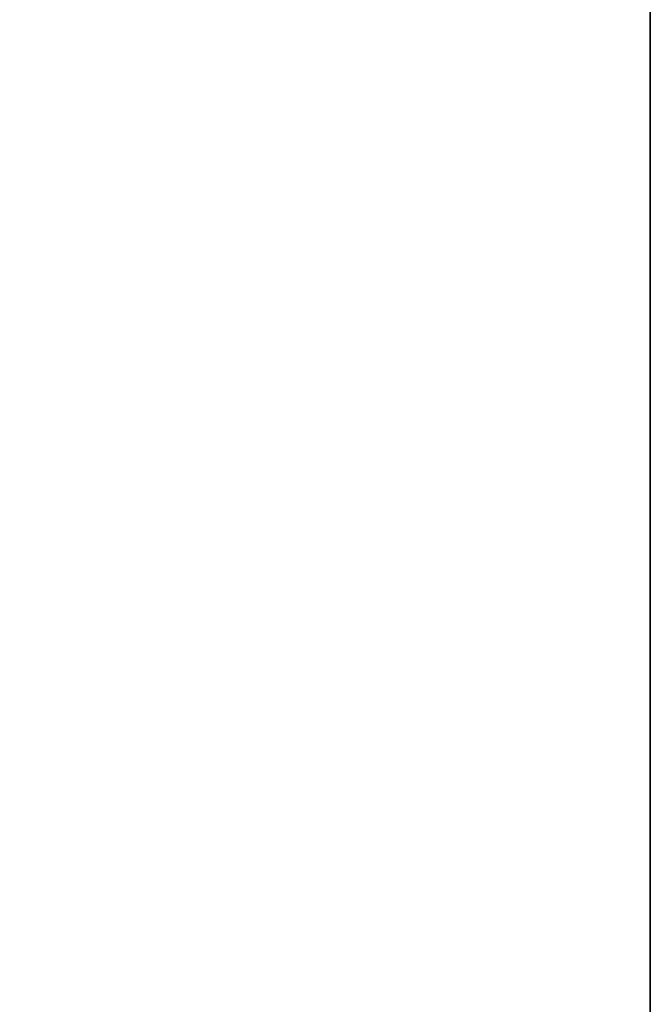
# Model space of a CAD drawing. Header units: metres. Extents: x 209848 to 209928, y 1182430 to 1182563.
# Tile 490 of 656: x 209852.5878 to 209852.6197, y 1182482.0728 to 1182482.1227. Entities that reach past the tile are written whole.
import ezdxf

# ---------------------------------------------------------------- set-up
doc = ezdxf.new("R2010")
doc.units = ezdxf.units.M
doc.header["$MEASUREMENT"] = 0
doc.linetypes.add('DGN Style 2', pattern=[15.036391, 9.021834, -6.014556])
doc.layers.get('0').update_dxf_attribs({"color": 254})

# ---------------------------------------------------------------- blocks, each defined once
blk = doc.blocks.new('*U2')
at = {"color": 3, "linetype": 'Continuous'}
blk.add_line((1.275, -16.920675), (1.274999, -17.019167), dxfattribs=at)
blk = doc.blocks.new('*U3')
at = {"color": 3, "linetype": 'Continuous'}
blk.add_line((1.275, -16.9097), (1.275, -17.008626), dxfattribs=at)
blk = doc.blocks.new('*U4')
at = {"color": 3, "linetype": 'Continuous'}
for p, q in [((1.275, -16.842446), (1.275, -16.941454)), ((1.275, -16.941454), (1.275, -17.040432))]:
    blk.add_line(p, q, dxfattribs=at)
blk = doc.blocks.new('*U5')
at = {"color": 3, "linetype": 'Continuous'}
blk.add_line((1.275, -16.922273), (1.275, -17.021371), dxfattribs=at)
blk = doc.blocks.new('*U6')
at = {"color": 3, "linetype": 'Continuous'}
blk.add_line((1.275, -16.935243), (1.275, -17.036134), dxfattribs=at)
blk = doc.blocks.new('*U7')
at = {"color": 3, "linetype": 'Continuous'}
for p, q in [((1.275, -16.883351), (1.275, -16.982493)), ((1.275, -16.982493), (1.274881, -17.081602))]:
    blk.add_line(p, q, dxfattribs=at)
blk = doc.blocks.new('*U8')
at = {"color": 3, "linetype": 'Continuous'}
blk.add_line((1.275, -16.902416), (1.275, -17.003042), dxfattribs=at)
blk = doc.blocks.new('*U9')
at = {"color": 3, "linetype": 'Continuous'}
blk.add_line((1.275, -16.916048), (1.275, -17.016668), dxfattribs=at)
blk = doc.blocks.new('ATTEMP_4')
at = {"color": 254, "flags": 128}
blk.add_lwpolyline([(0, 1.275), (-13.6, 1.275), (-13.6, -1.275), (0, -1.275), (0, 1.275), (0, 1.275)], dxfattribs=at)
blk = doc.blocks.new('ATTEMP_1')
at = {"color": 254, "rotation": 90}
blk.add_blockref('ATTEMP_4', (0, -3.535), dxfattribs=at)
blk = doc.blocks.new('ATTEMP')
at = {"color": 3, "linetype": 'Continuous'}
for name in ['*U9', '*U8', '*U7', '*U6', '*U5', '*U4', '*U3', '*U2']:
    blk.add_blockref(name, (-8.511171, 0), dxfattribs=at)
at = {"color": 254}
blk.add_blockref('ATTEMP_1', (-8.511171, 0), dxfattribs=at)

msp = doc.modelspace()

# ---------------------------------------------------------------- block references
at = {"color": 1, "linetype": 'DGN Style 2'}
msp.add_blockref('ATTEMP', (209859.855907, 1182499.061067), dxfattribs=at)

doc.saveas('drawing.dxf')
